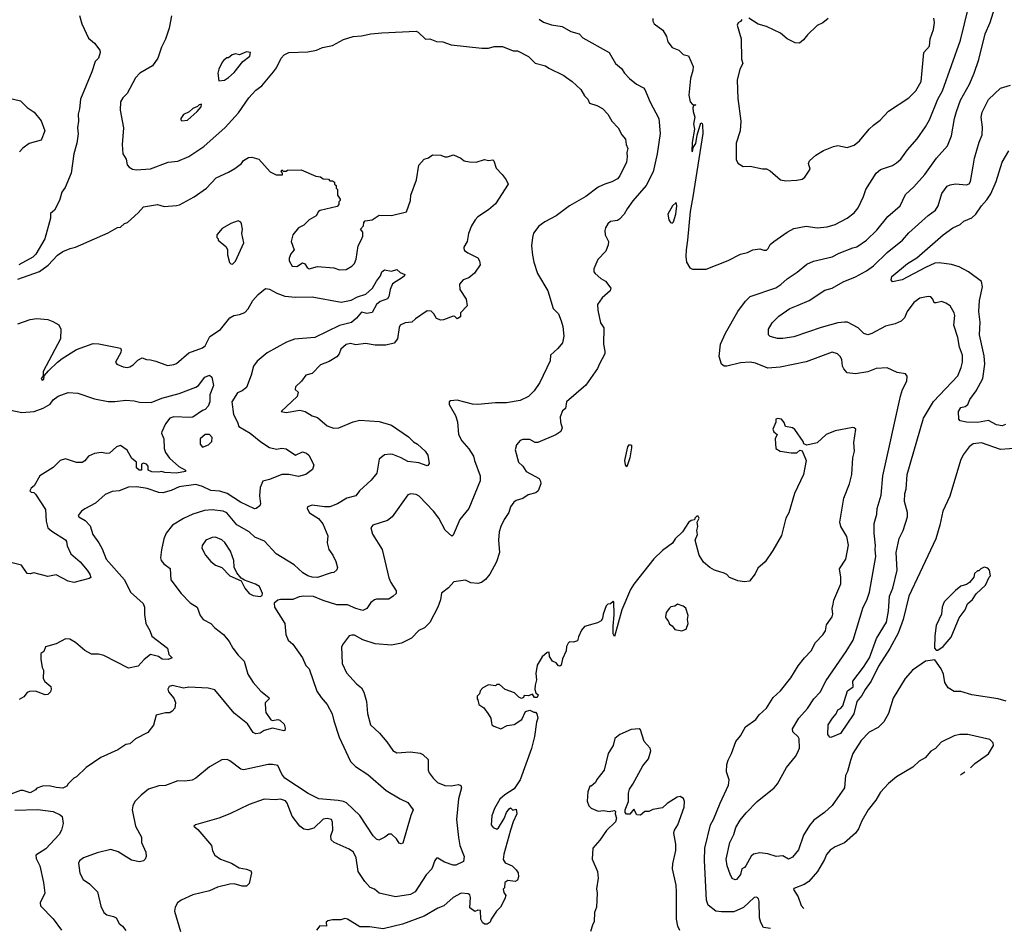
# Model space of a CAD drawing. Extents: x 1678431 to 1860718, y 384618 to 522882.
# Tile 429 of 473: x 1826359 to 1833552, y 455199 to 461836. Entities that reach past the tile are written whole.
import ezdxf

# ---------------------------------------------------------------- set-up
doc = ezdxf.new("R2010")
doc.units = 0

msp = doc.modelspace()

# ---------------------------------------------------------------- linework, layer by layer
at = {"layer": '0CON10XD'}
for points in [[(1831273, 460013), (1831375, 460013.1), (1831535, 460078), (1831625, 460124), (1831675.8, 460134.2), (1831715, 460153.8), (1831765, 460163.3), (1831795, 460152.5), (1831815, 460153.3), (1831827.5, 460165), (1831842.5, 460195), (1831867.5, 460215), (1831966.2, 460285), (1832015, 460310), (1832105, 460328.1), (1832185, 460315.7), (1832256.6, 460323.4), (1832315, 460340.8), (1832405, 460385.7), (1832455, 460424), (1832485, 460462), (1832524.2, 460545), (1832540, 460595), (1832615.8, 460715), (1832648.3, 460741.7), (1832735, 460770.8), (1832765, 460789.2), (1832795, 460816), (1832845, 460886), (1832915, 460965.8), (1832977, 461053), (1833005, 461104), (1833065.3, 461254.7), (1833099.6, 461315), (1833232.5, 461685), (1833288.9, 461925)], [(1833565, 456858.8), (1833506.1, 456876.1), (1833315, 456904), (1833235, 456928.8), (1833185, 456930), (1833142.5, 456955), (1833117.5, 456995), (1833106.7, 457055), (1833090, 457095), (1833045, 457160), (1832975, 457150), (1832912.9, 457107.1), (1832881.2, 457085), (1832828, 457025), (1832738.8, 456881.2), (1832705, 456767.5), (1832671.7, 456708.3), (1832630, 456665), (1832565, 456632.5), (1832505, 456570), (1832445.6, 456475), (1832427.8, 456425), (1832406.9, 456345), (1832392.7, 456315), (1832384.3, 456225), (1832293.9, 456096.1), (1832237.1, 456045), (1832160, 455990), (1832128.6, 455951.4), (1832085, 455878.6), (1832048.4, 455771.6), (1832005, 455718.6), (1831975, 455703.6), (1831935, 455728.5), (1831885, 455722.7), (1831825, 455742.5), (1831765, 455749.5), (1831719.2, 455740.8), (1831702.9, 455727.1), (1831664.2, 455655), (1831655, 455644.2), (1831633.8, 455635), (1831625, 455592), (1831595, 455556.7), (1831585, 455553.8), (1831565, 455563.3), (1831549.2, 455595), (1831527.5, 455655), (1831519.5, 455705), (1831546.9, 455825), (1831576.4, 455885), (1831589.6, 455935), (1831621.9, 455988.1), (1831666.6, 456043.4), (1831747.1, 456125), (1831870, 456225), (1831894.4, 456255), (1831960.6, 456375), (1832026.7, 456455), (1832040.8, 456480.8), (1832055.4, 456515.4), (1832052.4, 456582.4), (1832045, 456598.6), (1832006, 456635), (1832004.5, 456655.5), (1832050, 456735), (1832115, 456805.8), (1832160, 456875), (1832206.4, 456923.6), (1832250.5, 457009.5), (1832397.7, 457222.3), (1832447.8, 457305), (1832521.1, 457545), (1832546.4, 457595), (1832566.2, 457655), (1832612.7, 457915), (1832608.2, 457965), (1832611.2, 457995), (1832601.5, 458085), (1832601.1, 458155), (1832619.4, 458225), (1832623.5, 458266.5), (1832653, 458363), (1832664.4, 458505), (1832792.9, 459085), (1832807.5, 459135), (1832838.8, 459195), (1832843, 459233), (1832828.8, 459248.8), (1832768.3, 459258.3), (1832695, 459293.3), (1832615, 459289.2), (1832555, 459264.4), (1832465, 459248.6), (1832405, 459256.2), (1832378.8, 459285), (1832370, 459305), (1832364, 459355), (1832353.8, 459375), (1832333.3, 459395), (1832295, 459406.7), (1832105, 459335.6), (1831915, 459297.5), (1831825, 459291.1), (1831735, 459328.1), (1831695, 459334.3), (1831625, 459330.6), (1831525, 459304), (1831505, 459304), (1831485, 459320), (1831469.2, 459375), (1831479.4, 459465), (1831514.4, 459545), (1831604.2, 459705), (1831660.7, 459779.3), (1831695.6, 459814.4), (1831882, 459878), (1831919.2, 459900.8), (1831965, 459944.2), (1832039.2, 459990.8), (1832110.2, 460049.8), (1832158.7, 460071.3), (1832295, 460103.3), (1832345, 460129.5), (1832445, 460169.4), (1832475, 460175.6), (1832545.6, 460225), (1832621.7, 460298.3), (1832701.5, 460398.5), (1832790.6, 460475), (1832830.7, 460559.3), (1832891.4, 460615), (1832971.9, 460705), (1833055.7, 460825), (1833136.9, 460915), (1833166.5, 460986.5), (1833187.3, 461115), (1833201.5, 461165), (1833231.2, 461248.8), (1833298.2, 461365), (1833331.5, 461445), (1833366.7, 461545), (1833413, 461733), (1833448.5, 461815), (1833483.5, 461925)], [(1826797, 461867), (1826814, 461805), (1826861.7, 461701.7), (1826905, 461663.8), (1826943.9, 461613.9), (1826948, 461595), (1826936, 461555), (1826910.7, 461529.3), (1826885.5, 461454.5), (1826802.9, 461255), (1826797.5, 461185), (1826787.5, 461145), (1826790, 461095), (1826782, 461045), (1826786.8, 461003.2), (1826777.5, 460935), (1826754, 460855), (1826736.4, 460713.6), (1826690.7, 460609.3), (1826666.7, 460575), (1826650, 460515), (1826613.3, 460445), (1826585, 460420), (1826583.3, 460385), (1826542.5, 460235), (1826477, 460123), (1826455, 460102), (1826354.2, 460045.8)], [(1827468, 461865), (1827451.9, 461775), (1827425.4, 461694.6), (1827394.5, 461635.5), (1827369.2, 461555), (1827330.2, 461499.8), (1827238, 461445), (1827205, 461412), (1827144.1, 461295.9), (1827112, 461265), (1827095.8, 461235), (1827094.2, 461175), (1827117.1, 461045), (1827108, 460925), (1827112.9, 460855), (1827136.7, 460816.7), (1827145.7, 460775.7), (1827158.3, 460758.3), (1827184.3, 460744.3), (1827210.3, 460740.3), (1827314.3, 460745.7), (1827445, 460795.6), (1827515, 460801.9), (1827595, 460836.7), (1827705, 460910), (1827861.5, 461048.5), (1827956.9, 461155), (1828034.3, 461265), (1828085, 461320.8), (1828127.2, 461352.8), (1828213.3, 461455), (1828235.6, 461485), (1828270.6, 461555), (1828291.9, 461578.1), (1828325, 461596.9), (1828465, 461600), (1828527.2, 461612.8), (1828571.7, 461631.7)], [(1830155, 461838.8), (1830185, 461817.5), (1830245, 461798.6), (1830322.5, 461785), (1830385, 461748.8), (1830445, 461732.9), (1830473.4, 461703.4), (1830666.2, 461595), (1830712, 461515), (1830755, 461480), (1830777.5, 461445), (1830814.2, 461405), (1830864, 461365), (1830915, 461338), (1830926, 461325), (1830965, 461233.3), (1831028.6, 461115), (1831036.9, 461005), (1831015.2, 460854.8), (1830986.5, 460725), (1830935.9, 460624.1), (1830837.9, 460512.1), (1830795.6, 460454.4), (1830775.8, 460415), (1830741.2, 460378.8), (1830725, 460370), (1830675, 460361.2), (1830656.7, 460345), (1830637.5, 460315), (1830632.5, 460295), (1830636.2, 460265), (1830660, 460215), (1830658.3, 460191.7), (1830640, 460145), (1830582.5, 460085), (1830554, 460015), (1830554.2, 459994.2), (1830562.3, 459982.3), (1830604.4, 459944.4), (1830638.8, 459925), (1830676.7, 459875), (1830672.5, 459855), (1830615, 459803.3), (1830581.2, 459755), (1830583, 459713), (1830600.9, 459620.9), (1830626, 459585), (1830624, 459465), (1830634.1, 459414.1), (1830632.9, 459395), (1830595, 459322.5), (1830580.7, 459289.3), (1830494.2, 459165.8), (1830354, 459045), (1830346, 458995), (1830325, 458980), (1830307.5, 458935), (1830310, 458895), (1830322.5, 458855), (1830311.7, 458828.3), (1830275, 458802.5), (1830145, 458748.8), (1830125, 458748.8), (1830085, 458770), (1830035, 458770), (1830015, 458761.2), (1829989.5, 458730.5), (1829978, 458695), (1830002, 458605), (1830034.3, 458574.3), (1830060, 458535), (1830154, 458484), (1830164.5, 458465), (1830166, 458445), (1830145.8, 458394.2), (1830130, 458380), (1830072.5, 458365), (1830035, 458338.8), (1829986.1, 458323.9), (1829968.3, 458311.7), (1829945, 458277.5), (1829932.9, 458237.1), (1829897.5, 458185), (1829872.9, 458135)], [(1830984, 461845), (1830983.8, 461825), (1830993.3, 461805), (1831058.3, 461758.3), (1831084.1, 461714.1), (1831093.8, 461675), (1831125, 461633.3), (1831174.1, 461614.1), (1831205, 461582.5), (1831245, 461572.5), (1831278.5, 461495), (1831277.5, 461465), (1831260.5, 461405), (1831248.1, 461285), (1831256.2, 461235), (1831275, 461216.7), (1831297.5, 461215), (1831282.5, 461207.5), (1831277.3, 461192.7), (1831278.5, 461165), (1831290.6, 461125), (1831282, 461075), (1831287.5, 461035), (1831271.2, 460938.8), (1831270, 460875), (1831275, 460870), (1831278.3, 460901.7), (1831298.8, 460931.2), (1831308.8, 460991.2), (1831335, 461082.5), (1831345, 461077.5), (1831348.1, 461068.1), (1831350, 461005), (1831277.5, 460542.5), (1831256.5, 460435), (1831238.5, 460225), (1831226.7, 460155), (1831224.4, 460105), (1831230.8, 460065), (1831254.4, 460024.4), (1831273, 460013)], [(1831635, 461837.5), (1831625, 461822.5), (1831607, 461813), (1831600, 461795), (1831630, 461695), (1831632.7, 461547.3), (1831640.8, 461515), (1831620.8, 461475), (1831600.8, 461395), (1831605, 461260), (1831627.1, 461095), (1831622, 461025), (1831592.5, 460935), (1831594.2, 460815), (1831605, 460786.7), (1831645, 460764.2), (1831695, 460766.9), (1831785, 460746), (1831815, 460746), (1831841.7, 460731.7), (1831915.9, 460665.9), (1831955, 460660)], [(1832265, 461843.3), (1832225, 461813.3), (1832185, 461793.8), (1832114.3, 461725.7), (1832085, 461687.5), (1832055, 461663.3), (1832025, 461666.7), (1831965, 461696.7), (1831917, 461737), (1831815, 461787.1), (1831754.1, 461804.1), (1831685, 461847.5)], [(1831955, 460660), (1832035, 460664), (1832075, 460672), (1832094.1, 460685.9), (1832132.5, 460745), (1832122.5, 460785), (1832127.5, 460805), (1832175, 460846.7), (1832230.5, 460879.5), (1832305, 460908.8), (1832335, 460916), (1832405, 460902), (1832455, 460920), (1832495, 460951.2), (1832565, 461036.2), (1832595, 461066.2), (1832645, 461102), (1832705, 461168), (1832855, 461264.2), (1832905.7, 461315), (1832944.4, 461385), (1832964, 461595), (1833005, 461642.5), (1833009.2, 461695), (1833034.2, 461765), (1833040.8, 461815), (1833037.3, 461847.3)], [(1828571.7, 461631.7), (1828645, 461646.7), (1828725, 461692.2), (1828795, 461713.5), (1828855, 461716.9), (1828925, 461732.2), (1829005, 461740), (1829255, 461751.4), (1829270, 461745), (1829323.6, 461693.6), (1829355, 461696.7), (1829405, 461676.7), (1829450, 461675), (1829511.7, 461651.7), (1829735, 461627.5), (1829785, 461628.9), (1829825, 461640), (1829885, 461640.6), (1829965, 461607.5), (1829995, 461609.2), (1830076.3, 461566.3), (1830125, 461517.5), (1830199.1, 461499.1), (1830225, 461481.2), (1830335, 461429.2), (1830353.4, 461413.4), (1830395, 461384), (1830458, 461325), (1830485, 461280), (1830508.8, 461255), (1830522.5, 461225), (1830575, 461210), (1830617.7, 461187.7), (1830656.7, 461145), (1830684.4, 461094.4), (1830731.2, 461045), (1830758.8, 460995), (1830783.9, 460963.9), (1830788.8, 460925), (1830801.2, 460895), (1830793.8, 460865), (1830798, 460835), (1830790.8, 460795), (1830742.9, 460695), (1830725, 460674.4), (1830685, 460650.5), (1830634.6, 460635.4), (1830585, 460611.9), (1830495, 460544.4), (1830376, 460475), (1830277.8, 460402.2), (1830195, 460360), (1830152.4, 460327.6), (1830113.4, 460276.6), (1830104.2, 460245), (1830097.1, 460185), (1830104.2, 460115.8), (1830114.4, 460065), (1830142.8, 459982.8), (1830217.1, 459855), (1830256.6, 459726.6), (1830295, 459686.7), (1830315.5, 459635.5), (1830327.5, 459595), (1830334, 459525), (1830324, 459475), (1830291.2, 459435), (1830236, 459385), (1830234.2, 459345), (1830160, 459185), (1830117.5, 459125), (1830076, 459084), (1830015, 459054.5), (1829915, 459037.5), (1829835, 459038.2), (1829705, 459024.4), (1829666.8, 459026.8), (1829553.9, 459056.1), (1829507, 459053), (1829496.4, 459043.6), (1829496.7, 459025), (1829543.8, 458945), (1829557.9, 458897.9), (1829565.8, 458805), (1829589.3, 458759.3), (1829640.6, 458700.6), (1829675, 458646.7), (1829681.4, 458615), (1829724.2, 458504.2), (1829722.1, 458467.9), (1829640, 458265), (1829574.4, 458185), (1829525, 458070), (1829515, 458063.8), (1829468.3, 458108.3), (1829421.4, 458195), (1829383.1, 458245), (1829278, 458355), (1829255, 458368.6), (1829217.7, 458372.3), (1829194, 458365), (1829081.4, 458205), (1829045, 458178.6), (1828940, 458145), (1828923.8, 458125), (1828937.6, 458077.6), (1829007.5, 457965), (1829055, 457760), (1829070, 457725), (1829110, 457665), (1829110, 457645), (1829088, 457625), (1829055, 457604.3), (1828965, 457604.5), (1828950.7, 457599.3), (1828925, 457579.4), (1828895, 457534.3), (1828865, 457520.9), (1828815.7, 457534.3), (1828753.1, 457563.1), (1828675, 457561.1), (1828575, 457592.5), (1828505, 457622.1), (1828434.5, 457625.5), (1828400.2, 457619.8), (1828355, 457601.1), (1828265, 457601.4), (1828244.5, 457595.5), (1828218.8, 457575), (1828220, 457545), (1828296, 457425), (1828303.8, 457345), (1828321.2, 457305), (1828355.8, 457275.8), (1828425, 457173.8), (1828449.1, 457119.1), (1828474.2, 457094.2), (1828531.1, 456931.1), (1828561.4, 456885), (1828606, 456835), (1828642.5, 456765), (1828652.9, 456715), (1828692.2, 456595), (1828775, 456418.8), (1828812, 456382), (1828902, 456322), (1829035.5, 456205.5), (1829138.8, 456145), (1829195, 456118), (1829233.8, 456065), (1829215.6, 456024.4), (1829158.8, 455821.2), (1829145, 455816.7), (1829131.7, 455821.7), (1829113, 455853), (1829075, 455887.5), (1829055, 455886.7), (1829026.1, 455863.9), (1828983.6, 455843.6), (1828965, 455851.2), (1828942.5, 455875), (1828845, 456022.5), (1828745.7, 456115.7), (1828725, 456126), (1828685, 456132.4), (1828545, 456144.5), (1828466.2, 456185), (1828295.5, 456295), (1828273.8, 456325), (1828245, 456388), (1828205, 456396.7), (1828175, 456395.6), (1828018.3, 456361.7), (1827995, 456356.9), (1827975, 456361.4), (1827895, 456422), (1827875, 456431.2), (1827835, 456430), (1827745, 456379.4), (1827646, 456295), (1827619.1, 456280.9), (1827565, 456274.4), (1827515, 456276.7), (1827425, 456243.6), (1827375, 456239.4), (1827301.2, 456215), (1827247.6, 456172.4), (1827201.2, 456125), (1827185.6, 456094.4), (1827180, 456065), (1827205.7, 455945), (1827250, 455865), (1827250, 455825), (1827281.2, 455755), (1827283.3, 455725), (1827276.2, 455703.8), (1827265, 455692.5), (1827235, 455684), (1827175, 455697.5), (1827077.6, 455757.6), (1827025, 455773.8), (1826925, 455751.5), (1826825, 455713.1), (1826796.9, 455693.1), (1826788, 455675), (1826798, 455602), (1826824.2, 455555), (1826870, 455525), (1826928, 455465), (1826951.1, 455361.1), (1826974.2, 455315), (1826995, 455298.6), (1827045, 455285.8), (1827063.8, 455275), (1827085, 455234), (1827110, 455215), (1827135, 455183.8)], [(1827815, 461390), (1827855, 461394), (1827885, 461413.3), (1827925, 461451.2), (1827990, 461530), (1828039.5, 461570.5), (1828045.9, 461595.9), (1828015, 461600), (1827965, 461580), (1827935, 461586.7), (1827911.7, 461578.3), (1827885, 461557.5), (1827873, 461557), (1827850.7, 461539.3), (1827837.5, 461525), (1827813.3, 461475), (1827807.5, 461445), (1827815, 461390)], [(1833655, 458705.8), (1833525, 458695.5), (1833385, 458745.5), (1833325, 458736.9), (1833294.6, 458715.4), (1833251.9, 458658.1), (1833231.1, 458615), (1833154.4, 458355), (1833102.2, 458245), (1833081.9, 458145), (1833051.4, 458045), (1832935.5, 457795), (1832854.5, 457625), (1832812.2, 457455), (1832775.6, 457355), (1832715, 457242.5), (1832633.5, 457115), (1832580, 457005), (1832535.9, 456944.1), (1832511.4, 456898.6), (1832474.3, 456855), (1832453.1, 456765), (1832355, 456622.2), (1832285, 456593.8), (1832276.4, 456596.4), (1832263.8, 456615), (1832265.8, 456685), (1832295.8, 456735), (1832324.4, 456765), (1832334.6, 456795.4), (1832355, 456805.7), (1832372.5, 456825), (1832407.2, 456932.8), (1832446.6, 456963.4), (1832444.4, 457005), (1832524, 457106), (1832565.8, 457174.2), (1832617.5, 457315), (1832692.2, 457435), (1832706.7, 457515), (1832713.2, 457625), (1832737.4, 457682.6), (1832768.7, 457815), (1832760.7, 457945), (1832784.7, 458045.3), (1832812.5, 458105), (1832845.6, 458205), (1832844.2, 458235.8), (1832823.6, 458316.4), (1832824.5, 458375), (1832833.9, 458406.1), (1832842, 458515), (1832962.3, 458925), (1833035, 459047.1), (1833211.1, 459235), (1833236.7, 459295), (1833246.5, 459335), (1833246.5, 459385), (1833224.5, 459445), (1833211.5, 459515), (1833181.9, 459605), (1833191.4, 459675), (1833185.8, 459695), (1833156, 459745), (1833125.5, 459765.5), (1833095, 459776.9), (1833055, 459767.8), (1833038.3, 459768.3), (1833030.5, 459795), (1833015, 459810.6), (1832995, 459813.1), (1832935, 459802.9), (1832890.7, 459769.3), (1832841.9, 459705), (1832821.7, 459658.3), (1832798.8, 459635), (1832754.6, 459615.4), (1832685, 459597.8), (1832585, 459543.1), (1832555, 459533.1), (1832525, 459542.9), (1832485, 459584.4), (1832406, 459626), (1832385, 459627.1), (1832335, 459621.8), (1832215, 459588.2), (1832015, 459518.5), (1831935, 459506.7), (1831895, 459507.8), (1831841.1, 459521.1), (1831830, 459535), (1831830, 459575), (1831855, 459621.2), (1831905, 459670.6), (1831985, 459726.7), (1832045, 459750), (1832126.2, 459785), (1832240.2, 459859.8), (1832295, 459875.6), (1832375, 459920), (1832465, 459956.7), (1832545, 460002.5), (1832595, 460038.9), (1832695, 460134.5), (1832806.9, 460225), (1832855, 460278.1), (1832994.7, 460405.3), (1833048.1, 460445), (1833069.4, 460475), (1833094.6, 460565.4), (1833135, 460619.2), (1833155, 460630), (1833195, 460637.5), (1833275, 460630.6), (1833295, 460638), (1833305.6, 460655), (1833324.6, 460765.4), (1833333.3, 460825), (1833367.6, 460942.4), (1833389.5, 460995), (1833391.7, 461051.7), (1833383.5, 461125), (1833389.4, 461160.6), (1833435, 461254), (1833525, 461336), (1833597, 461357)], [(1826095, 461306.2), (1826364.2, 461244.2), (1826413.6, 461193.6), (1826465, 461159.2), (1826517.4, 461097.4), (1826542.9, 461025), (1826516.2, 460955), (1826428.8, 460931.2), (1826382.1, 460897.9), (1826358.9, 460871.1)], [(1827545, 461097.5), (1827585, 461101.2), (1827656.7, 461165), (1827685, 461200), (1827688.3, 461218.3), (1827670, 461215), (1827658.3, 461201.7), (1827625, 461187.5), (1827598.3, 461161.7), (1827555, 461142.5), (1827537.5, 461115), (1827537.5, 461105), (1827545, 461097.5)], [(1833560.9, 458879.1), (1833535, 458869.5), (1833495, 458877.3), (1833435, 458908.7), (1833355, 458893.4), (1833275, 458895.4), (1833228.8, 458905), (1833218.5, 458918.5), (1833217.5, 458975), (1833235, 459003.8), (1833265, 459010), (1833285, 459024.2), (1833299.2, 459060.8), (1833345, 459124.3), (1833395, 459214), (1833410.2, 459319.8), (1833405, 459380), (1833370.9, 459535), (1833375.4, 459625.4), (1833364.7, 459705), (1833369.6, 459785), (1833392.2, 459885), (1833385, 459924.2), (1833289.2, 459995), (1833221.7, 460031.7), (1833165, 460048.7), (1833075, 460060.8), (1833045, 460056.9), (1832975, 460026.9), (1832805, 459934.6), (1832735, 459922), (1832724, 459935), (1832729.6, 459960.4), (1832845.3, 460054.7), (1832912.8, 460097.2), (1833105.4, 460264.6), (1833175, 460314.5), (1833230.2, 460339.8), (1833255.9, 460364.1), (1833315, 460387.5), (1833344.2, 460415.8), (1833384, 460475), (1833425, 460519.2), (1833453.4, 460565), (1833492.7, 460655), (1833536.5, 460795), (1833585, 460878)], [(1828853.3, 460225), (1828866, 460255), (1828866.7, 460285), (1828850, 460305), (1828870.7, 460329.3), (1828873.3, 460355), (1828883.9, 460366.1), (1828935, 460373.3), (1828985, 460409.2), (1829075, 460406), (1829185, 460431.2), (1829213.1, 460515), (1829215.6, 460555), (1829258.2, 460665), (1829276.1, 460773.9), (1829315, 460817.5), (1829345, 460826.7), (1829375, 460848), (1829435.9, 460845.9), (1829465, 460833.3), (1829485, 460833.3), (1829529.3, 460849.3), (1829582.5, 460825), (1829605.8, 460805.8), (1829645, 460796.9), (1829695, 460794), (1829755, 460813.8), (1829785, 460807.5), (1829815, 460812.5), (1829822.5, 460805), (1829840.3, 460750.3), (1829883.8, 460705), (1829913.8, 460665), (1829927.5, 460635), (1829835, 460492), (1829785, 460445.8), (1829707.1, 460395), (1829685.6, 460375), (1829659.1, 460330.9), (1829638.6, 460275), (1829627.1, 460215), (1829602.5, 460175), (1829602.5, 460165), (1829609.4, 460149.4), (1829632, 460132), (1829705.7, 460095.7), (1829718.8, 460075), (1829724, 460045), (1829682, 459985), (1829639.7, 459950.3), (1829598.8, 459935), (1829572, 459905), (1829574.2, 459865), (1829620, 459795), (1829627.5, 459745), (1829580, 459695), (1829580, 459665), (1829555, 459650), (1829538.3, 459668.3), (1829525, 459670), (1829455, 459644), (1829435, 459642), (1829403, 459653), (1829385, 459688), (1829365, 459707.5), (1829335, 459709.2), (1829249.5, 459650.5), (1829224.2, 459625.8), (1829175, 459621.4), (1829138.8, 459605), (1829131.3, 459588.7), (1829119.2, 459505), (1829095, 459474.2), (1829035, 459458.6), (1828955, 459459.5), (1828885, 459471.1), (1828815, 459460.6), (1828775, 459470), (1828745, 459462.5), (1828705, 459428.8), (1828694, 459395), (1828676.8, 459373.2), (1828619.8, 459340.2), (1828557.5, 459315), (1828495, 459252.5), (1828450.7, 459239.3), (1828417.5, 459195), (1828373.3, 459155), (1828372.5, 459135), (1828393.3, 459115), (1828386.1, 459083.9), (1828270, 458975), (1828305, 458967.5), (1828405, 458983.3), (1828444, 458974), (1828495, 458942.5), (1828535, 458930), (1828605, 458870), (1828651.4, 458851.4), (1828691.2, 458855), (1828795, 458897.8), (1828845, 458910), (1828985, 458900), (1829075, 458873.5), (1829199.1, 458789.1), (1829235, 458752), (1829265, 458736.2), (1829322, 458685), (1829340, 458655), (1829350, 458595), (1829340.7, 458579.3), (1829335, 458576.7), (1829275, 458598.5), (1829195, 458608.5), (1829146.7, 458636.7), (1829085, 458660.8), (1829065, 458663.6), (1829025, 458656.4), (1828984.3, 458625), (1828967.2, 458522.8), (1828926.6, 458473.4), (1828842, 458395), (1828815, 458358), (1828749.8, 458340.2), (1828680.7, 458299.3), (1828625, 458278.5), (1828585, 458277.5), (1828495, 458290), (1828462, 458278), (1828460, 458265), (1828476.2, 458235), (1828543, 458193), (1828574.2, 458154.2), (1828610, 458065), (1828605.6, 458015), (1828617.5, 457965), (1828645.8, 457925), (1828667.6, 457877.6), (1828681.2, 457835), (1828675, 457817.5), (1828655, 457797.5), (1828635, 457796.2), (1828535, 457762.7), (1828495, 457764.6), (1828465, 457773.8), (1828427.1, 457795), (1828363.2, 457853.2), (1828233.6, 457933.6), (1828146.9, 458026.9), (1828077.2, 458057.2), (1828035, 458094.4), (1827946.7, 458146.7), (1827871.4, 458235), (1827845, 458246.8), (1827765, 458256.2), (1827708.6, 458251.4), (1827624.1, 458224.1), (1827556.3, 458193.7), (1827476.8, 458143.2), (1827430, 458085), (1827411.9, 458045), (1827394.3, 457964.3), (1827388.6, 457905), (1827392.5, 457885), (1827412.2, 457862.2), (1827457.6, 457827.6), (1827462.9, 457745), (1827540, 457645), (1827605, 457576), (1827656.7, 457545), (1827677.5, 457485), (1827700, 457455), (1827755.8, 457425.8), (1827785, 457393.8), (1827848.8, 457345), (1827888.8, 457295), (1827916.2, 457245), (1827954.4, 457194.4), (1828000.3, 457150.3), (1828025.7, 457055.7), (1828064, 456995), (1828120.3, 456930.3), (1828180, 456885), (1828182.5, 456875), (1828153, 456847), (1828154.3, 456794.3), (1828157.5, 456775), (1828195, 456722), (1828205, 456717.5), (1828245, 456723.3), (1828260, 456720), (1828291.3, 456691.3), (1828299.4, 456660.6), (1828296.1, 456643.9), (1828289.5, 456640.5), (1828205, 456662.2), (1828145.5, 456644.5), (1828115, 456625.6), (1828085, 456618.6), (1828065, 456628.6), (1828022.9, 456692.9), (1827925, 456770.9), (1827785, 456940.6), (1827735, 456952.7), (1827595, 456960.8), (1827555, 456953.3), (1827475, 456973.8), (1827452.5, 456965), (1827441.2, 456945), (1827446.4, 456926.4), (1827485, 456880), (1827498.3, 456848.3), (1827491.7, 456808.3), (1827473.3, 456785), (1827455, 456774), (1827425, 456773.8), (1827357.5, 456755), (1827337, 456683), (1827295, 456630), (1827205, 456582.5), (1827165, 456547.5), (1827135, 456542.5), (1827077, 456503), (1826953, 456447), (1826845, 456373.3), (1826775, 456306.2), (1826754.1, 456295.9), (1826713.3, 456255), (1826703.3, 456236.7), (1826675, 456223.8), (1826625, 456226.7), (1826575, 456238.8), (1826525, 456236.7), (1826485, 456222.5), (1826475, 456210), (1826435, 456190), (1826385, 456206.7), (1826365, 456206.7), (1826295, 456180)], [(1826345, 459940), (1826505, 459997.5), (1826568.3, 460041.7), (1826635, 460116.7), (1826675, 460143.8), (1826727.5, 460165), (1826766.8, 460173.2), (1827005, 460280), (1827075, 460317.5), (1827095, 460320), (1827123.9, 460346.1), (1827147.5, 460355), (1827225.9, 460424.1), (1827265, 460468.8), (1827365.9, 460485.9), (1827415, 460472.5), (1827505, 460479.2), (1827525.6, 460484.4), (1827635, 460540.8), (1827724.2, 460605.8), (1827795, 460680), (1827885, 460721.2), (1827930.7, 460749.3), (1827980, 460785), (1827993.6, 460806.4), (1828031.7, 460828.3), (1828055, 460832.5), (1828107, 460817), (1828190, 460725), (1828233, 460703), (1828278.3, 460701.7), (1828280, 460715), (1828270, 460725), (1828275, 460740), (1828285, 460730), (1828305, 460730), (1828315, 460737.5), (1828415, 460740), (1828523, 460693), (1828557, 460687), (1828575, 460672.5), (1828615, 460670), (1828625, 460660), (1828645, 460660), (1828658.3, 460648.3), (1828660, 460635), (1828670, 460625), (1828670, 460605), (1828680, 460595), (1828680, 460555), (1828700, 460525), (1828700, 460515), (1828690, 460505), (1828690, 460485), (1828679.3, 460470.7), (1828555, 460443.3), (1828542.5, 460435), (1828525, 460403.3), (1828475, 460373.3), (1828434.1, 460335.9), (1828395, 460315.8), (1828355.8, 460265), (1828342.5, 460215), (1828363.3, 460155), (1828341.2, 460125), (1828328.8, 460095), (1828328.8, 460075), (1828350, 460035), (1828385, 460033.3), (1828425, 460059.7), (1828442.3, 460052.3), (1828459.4, 460025), (1828475, 460015.7), (1828535, 460033.5), (1828653.2, 460023.2), (1828695, 460007.8), (1828745, 460010.5), (1828785.7, 460035), (1828804.3, 460055), (1828816.1, 460086.1), (1828832, 460185), (1828853.3, 460225)], [(1831125, 460348.8), (1831135, 460360), (1831151.5, 460415), (1831160.5, 460475), (1831155, 460500), (1831128.6, 460475), (1831093.3, 460415), (1831100, 460375), (1831114.1, 460354.1), (1831125, 460348.8)], [(1827915, 460050), (1827935, 460072.5), (1827995.8, 460205), (1827983.3, 460275), (1827986.7, 460305), (1827980, 460345), (1827975, 460356.7), (1827955, 460366.7), (1827902.3, 460347.7), (1827839.5, 460310.5), (1827800, 460265), (1827800, 460245), (1827810, 460235), (1827810, 460225), (1827865, 460180), (1827876.4, 460156.4), (1827878.3, 460118.3), (1827893, 460063), (1827901.7, 460051.7), (1827915, 460050)], [(1826345, 459614.2), (1826435, 459647.1), (1826484.3, 459654.3), (1826564.1, 459645.9), (1826602.4, 459632.4), (1826645, 459606), (1826660, 459575), (1826658.1, 459505), (1826531.2, 459265), (1826530, 459235), (1826516.7, 459215), (1826522.7, 459202.7), (1826535, 459207.5), (1826537.5, 459235), (1826569.4, 459270.6), (1826634.6, 459335.4), (1826669.3, 459360.7), (1826775, 459426.7), (1826895, 459470), (1826938.3, 459468.3), (1827095, 459436.7), (1827101.2, 459425), (1827097.5, 459405), (1827060, 459335), (1827069.5, 459319.5), (1827115, 459300), (1827145, 459294.4), (1827165, 459300), (1827189.2, 459315), (1827222.1, 459347.9), (1827255, 459366), (1827285, 459353.8), (1827315, 459352.5), (1827355, 459340.8), (1827440.3, 459310.3), (1827485, 459316.9), (1827505.5, 459324.5), (1827595, 459402.9), (1827695, 459440), (1827715, 459453.8), (1827747.3, 459522.7), (1827826.6, 459573.4), (1827895, 459659.2), (1827924.5, 459675.5), (1827965, 459681.4), (1828005, 459697.5), (1828029.4, 459725), (1828062.9, 459785), (1828100.4, 459829.6), (1828155, 459872), (1828185, 459868), (1828237.6, 459837.6), (1828295, 459815.7), (1828375, 459808.9), (1828495, 459810.6), (1828706.6, 459773.4), (1828781.7, 459788.3), (1828827.5, 459812.5), (1828888.3, 459831.7), (1828936, 459874), (1828964.7, 459925.3), (1828994.2, 459965), (1829005, 459993.3), (1829025, 460008), (1829075, 460000), (1829115, 460010), (1829139.5, 459989.5), (1829172.5, 459975), (1829170, 459965), (1829155, 459952), (1829083.5, 459906.5), (1829064.5, 459865.5), (1829055.3, 459814.7), (1829045, 459796), (1828993, 459777), (1828965, 459756), (1828935, 459698), (1828895, 459689.2), (1828855, 459698.6), (1828820, 459655), (1828783.1, 459625), (1828695, 459602.8), (1828516, 459514), (1828367, 459503), (1828308.5, 459481.5), (1828167.3, 459402.7), (1828095, 459342.7), (1828066.2, 459305), (1828049.6, 459240.4), (1828015, 459148.8), (1827985.5, 459124.5), (1827950.8, 459109.2), (1827910, 459045), (1827921.7, 458951.7), (1827951.2, 458895), (1827960, 458865), (1828042, 458815), (1828121.5, 458751.5), (1828185, 458711.1), (1828235, 458697.8), (1828275, 458705.6), (1828305, 458700.6), (1828375, 458656), (1828425, 458678.8), (1828455, 458670), (1828471.2, 458655), (1828508.8, 458585), (1828498.6, 458551.4), (1828450, 458515), (1828395, 458500), (1828325.4, 458514.6), (1828275, 458513.6), (1828185, 458477.5), (1828135, 458466.2), (1828115, 458420), (1828112.1, 458357.9), (1828119.2, 458300.8), (1828113.3, 458285), (1828087.5, 458265), (1828075, 458264.2), (1827971.5, 458311.5), (1827875, 458376.2), (1827822.1, 458392.1), (1827755, 458397.5), (1827695.9, 458425.9), (1827645, 458441.1), (1827525, 458422.7), (1827465, 458396.5), (1827405, 458380.3), (1827375, 458383.6), (1827290.9, 458410.9), (1827215, 458423.2), (1827155, 458420.5), (1827085, 458394.2), (1827035, 458390), (1826985, 458367.5), (1826912.5, 458305), (1826835, 458263.8), (1826810, 458245), (1826787.5, 458215), (1826792.5, 458205), (1826837.9, 458177.9), (1826875, 458138.8), (1826894.3, 458075), (1826938.1, 458015), (1826961.5, 457971.5), (1826991.5, 457895), (1827125.6, 457745), (1827169.2, 457655), (1827262.1, 457572.1), (1827271.9, 457545), (1827271.7, 457491.7), (1827280.8, 457425), (1827310.8, 457375), (1827325, 457332.5), (1827440, 457245), (1827450, 457200), (1827473.3, 457175), (1827445, 457161.8), (1827400, 457165), (1827374.2, 457184.2), (1827315, 457200), (1827267.9, 457162.1), (1827225, 457112.9), (1827155, 457100), (1826975, 457192.2), (1826935, 457200.6), (1826885, 457200.8), (1826835, 457229.4), (1826766.7, 457286.7), (1826725, 457310.6), (1826695, 457312.5), (1826625, 457277.5), (1826547.5, 457255), (1826535, 457220), (1826513, 457207), (1826513.3, 457165), (1826523.3, 457105), (1826532.5, 457085), (1826532, 457025), (1826543, 457003), (1826586, 456965), (1826590, 456945), (1826583.6, 456926.4), (1826564, 456906), (1826545.7, 456904.3), (1826475, 456930.6), (1826430.9, 456929.1), (1826415, 456922), (1826390.3, 456889.7), (1826355, 456870)], [(1826295, 458984), (1826375, 458967.8), (1826465, 458974.6), (1826530.5, 458999.5), (1826583, 459027), (1826605, 459058.1), (1826640.8, 459085), (1826713.1, 459113.1), (1826785, 459108.1), (1826905.5, 459065.5), (1827005, 459047.1), (1827055, 459046.9), (1827135, 459057.5), (1827195, 459053.1), (1827235, 459041.9), (1827319.7, 459040.3), (1827397.9, 459072.1), (1827525, 459106.5), (1827645, 459151.9), (1827665, 459164.3), (1827712.7, 459225), (1827745, 459239.7), (1827763.1, 459225), (1827776.2, 459165), (1827748.5, 459095), (1827748.2, 459045), (1827735, 459012), (1827715, 458988.8), (1827695, 458981.2), (1827625, 458933.1), (1827605, 458929.3), (1827485, 458935.4), (1827457.1, 458925), (1827424.5, 458885), (1827397.1, 458825), (1827395.8, 458815), (1827411.8, 458775), (1827415.6, 458705), (1827425, 458674.2), (1827454, 458634), (1827522.9, 458572.9), (1827570, 458545), (1827570, 458535), (1827505, 458522.9), (1827419.4, 458529.4), (1827395, 458536.7), (1827375, 458531.2), (1827325, 458532.2), (1827296.7, 458545), (1827298.8, 458575), (1827285, 458590), (1827265, 458597.5), (1827250, 458590), (1827250, 458545), (1827232.5, 458545), (1827212.7, 458562.7), (1827213.3, 458605), (1827179.7, 458629.7), (1827145, 458691.2), (1827095, 458726.7), (1827067.5, 458715), (1827015, 458670), (1826995, 458666.9), (1826955, 458674.5), (1826905, 458667.5), (1826862.1, 458647.9), (1826835, 458614.2), (1826815, 458600.8), (1826775, 458601.9), (1826695, 458627.8), (1826654.5, 458615.5), (1826605, 458565.8), (1826507, 458503), (1826465, 458430), (1826444, 458415), (1826434.2, 458395), (1826442.5, 458385), (1826461.7, 458381.7), (1826475, 458370), (1826548, 458258), (1826553, 458173), (1826565.8, 458125), (1826595, 458100), (1826695, 458037.8), (1826702.5, 458025), (1826706, 457994), (1826733.1, 457935), (1826801.1, 457875), (1826851.9, 457815), (1826872.5, 457785), (1826878.3, 457761.7), (1826866.7, 457753.3), (1826754.1, 457725.9), (1826712.5, 457735), (1826625, 457780), (1826565, 457768.5), (1826463.6, 457796.4), (1826435, 457789.4), (1826415, 457792), (1826372.1, 457852.1), (1826284.2, 457874.2)], [(1831845, 455197.5), (1831793.3, 455205), (1831772.3, 455242.3), (1831763.8, 455275), (1831760.8, 455395), (1831755.8, 455415.8), (1831745, 455427.5), (1831725, 455423.8), (1831647.5, 455352.5), (1831575, 455319.2), (1831485, 455318.9), (1831445.4, 455325.4), (1831388.9, 455368.9), (1831375.6, 455405), (1831361.5, 455695), (1831364.5, 455784.5), (1831405.5, 455955), (1831427.5, 455995), (1831475, 456113.8), (1831538, 456245), (1831540.8, 456285), (1831523, 456343), (1831525.8, 456395), (1831533.4, 456426.6), (1831558.1, 456475), (1831590, 456565), (1831624.4, 456605), (1831660.2, 456669.8), (1831735.7, 456724.3), (1831760.3, 456759.7), (1831813.4, 456806.6), (1831864.2, 456885), (1831917.5, 456935), (1831991.3, 457028.7), (1832045, 457116), (1832091.4, 457175), (1832141.4, 457225), (1832172.1, 457287.9), (1832226.3, 457343.7), (1832245, 457373.3), (1832253.6, 457416.4), (1832295, 457473.3), (1832299.1, 457495), (1832294.5, 457535), (1832302, 457568), (1832306.9, 457595), (1832358.1, 457715), (1832358.5, 457765), (1832348.1, 457825), (1832394.4, 457895), (1832412.8, 457997.3), (1832402.1, 458062.1), (1832357.1, 458135), (1832350.6, 458165), (1832378.3, 458341.7), (1832421.4, 458445), (1832438.1, 458515), (1832444.4, 458635), (1832457.3, 458685), (1832453.2, 458746.8), (1832466.7, 458845), (1832455.9, 458855.9), (1832445, 458856.2), (1832315, 458832), (1832250, 458805), (1832185, 458746.2), (1832108.3, 458728.3), (1832087, 458737), (1832082.5, 458755), (1832021.7, 458841.7), (1832003.9, 458853.9), (1831952.5, 458865), (1831943.6, 458893.6), (1831925, 458917.5), (1831895, 458922.5), (1831883, 458917), (1831883.3, 458895), (1831861.2, 458845), (1831868.8, 458825), (1831892.5, 458805), (1831876.7, 458775), (1831883.8, 458705), (1831915, 458683.3), (1831995, 458671.2), (1832035, 458673.3), (1832058.3, 458691.7), (1832075, 458687.5), (1832103.8, 458615), (1832083.8, 458515), (1832020, 458375), (1831977.5, 458235), (1831956.2, 458195), (1831925, 458067.5), (1831861.7, 457958.3), (1831805, 457876.7), (1831751.2, 457828.8), (1831731.2, 457788.8), (1831690, 457735), (1831655, 457730), (1831605, 457736.7), (1831564.2, 457754.2), (1831545, 457761.2), (1831525, 457783.8), (1831505, 457793.8), (1831435, 457814.3), (1831401.2, 457835), (1831355, 457874), (1831322, 457925), (1831294, 458035), (1831311.2, 458075), (1831306.7, 458105), (1831313.8, 458135), (1831307.5, 458165), (1831322.5, 458195), (1831315, 458210), (1831305, 458210), (1831290, 458195), (1831288.3, 458181.7), (1831265, 458177.5), (1831245, 458162.5), (1831200, 458095), (1831146.7, 458045), (1831127, 458013), (1831055, 457958.8), (1830992.4, 457897.6), (1830845, 457712.5), (1830820.9, 457675), (1830757.6, 457525), (1830705, 457330), (1830695, 457350), (1830693.4, 457406.6), (1830702.2, 457487.8), (1830700, 457585), (1830695, 457587.5), (1830675, 457570), (1830655, 457566), (1830644.4, 457555), (1830620.8, 457495), (1830617.3, 457462.7), (1830605.7, 457444.3), (1830580, 457430), (1830485.3, 457404.7), (1830463.6, 457376.4), (1830441.7, 457328.3), (1830435, 457298), (1830405, 457288.6), (1830375, 457290.8), (1830365, 457282), (1830353.3, 457256.7), (1830351.5, 457225), (1830323.6, 457166.4), (1830315, 457122.5), (1830306.1, 457113.9), (1830295, 457117.5), (1830278.3, 457138.3), (1830250.8, 457150.8), (1830228.8, 457185), (1830226.1, 457216.1), (1830212.5, 457215), (1830175, 457183.3), (1830138.3, 457121.7), (1830129.3, 457060.7), (1830133.3, 457015), (1830123.8, 456976.2), (1830123.3, 456943.3), (1830130, 456920), (1830146.7, 456905), (1830140, 456885), (1830120, 456885), (1830105, 456910), (1830075, 456897.5), (1830045, 456900), (1830040, 456885), (1830025, 456877.5), (1830005, 456887.5), (1829975, 456920), (1829905, 456942.5), (1829865, 456980), (1829845, 456980), (1829835, 456970), (1829785, 456977.5), (1829743.6, 456956.4), (1829722.5, 456935), (1829717, 456913), (1829700, 456895), (1829700, 456875), (1829707, 456867), (1829712.5, 456835), (1829749.3, 456809.3), (1829782.5, 456765), (1829800, 456735), (1829805, 456700), (1829807.5, 456685), (1829822.5, 456675), (1829875, 456657.5), (1829920, 456680), (1829971.7, 456688.3), (1830026.7, 456725), (1830055, 456782.5), (1830085, 456792.5), (1830115, 456777.5), (1830127.5, 456777.5), (1830137, 456767), (1830143.3, 456735), (1830133.9, 456706.1), (1830119.7, 456600.3), (1830097.2, 456512.8), (1830014.2, 456285), (1829971.7, 456218.3), (1829903.8, 456175), (1829867, 456143), (1829828, 456075), (1829808.8, 456021.2), (1829802.9, 455955), (1829819.2, 455935), (1829845.4, 455924.6), (1829857.8, 455932.2), (1829898.6, 456001.4), (1829914.3, 456045), (1829935, 456072.5), (1829945, 456080), (1829962.5, 456062.5), (1829985, 456070), (1829992, 456035), (1829963, 455977), (1829943.8, 455916.2), (1829895, 455740), (1829891.8, 455701.8), (1829905, 455678.8), (1829956.6, 455656.6), (1829986.2, 455626.2), (1830000.6, 455605), (1830003.5, 455575), (1829995, 455552), (1829978.5, 455541.5), (1829925, 455547.7), (1829903.8, 455535), (1829900, 455495), (1829890, 455485), (1829895, 455460), (1829909.3, 455439.3), (1829903.3, 455415), (1829871.2, 455355), (1829841.2, 455325), (1829802.5, 455265), (1829796.4, 455243.6), (1829775, 455230), (1829755, 455230), (1829740.7, 455240.7), (1829726.7, 455265), (1829725, 455330), (1829705, 455332.5), (1829685, 455322.5), (1829648.3, 455348.3), (1829653.3, 455425), (1829648.1, 455445), (1829635, 455451.5), (1829585, 455456.7), (1829525, 455423.8), (1829457.1, 455362.9), (1829415, 455346), (1829315, 455287.5), (1829155, 455230), (1829015, 455195.6), (1828915, 455209.2), (1828845, 455210), (1828755, 455266.2), (1828735, 455271.2), (1828705, 455262.5), (1828645, 455262.5), (1828610, 455255), (1828597.5, 455245), (1828600, 455215), (1828552, 455218), (1828527.5, 455185)], [(1827695, 458714.4), (1827739.7, 458730.3), (1827762.2, 458755), (1827764.5, 458784.5), (1827745, 458805.7), (1827715, 458806.5), (1827678.9, 458775), (1827677.5, 458735), (1827695, 458714.4)], [(1830795, 458570), (1830783.8, 458585), (1830780, 458615), (1830800.8, 458715), (1830815, 458733.8), (1830827.4, 458727.4), (1830828.3, 458708.3), (1830816.7, 458635), (1830795, 458570)], [(1829872.9, 458135), (1829860.8, 458095), (1829857.5, 458035), (1829864.2, 457945), (1829842, 457875), (1829793.3, 457785), (1829763, 457747), (1829732.5, 457725), (1829705, 457718.8), (1829655, 457723.8), (1829615, 457742.5), (1829531.2, 457728.8), (1829492.5, 457685), (1829441.7, 457648.3), (1829432.7, 457597.3), (1829414.2, 457545), (1829355, 457432), (1829316.2, 457395), (1829274.2, 457375), (1829222.3, 457317.7), (1829148, 457282), (1829075, 457266.2), (1828955, 457278.1), (1828865, 457306), (1828805, 457340), (1828785, 457341.4), (1828765.6, 457334.4), (1828721.7, 457278.3), (1828710.6, 457255), (1828716, 457134), (1828746, 457066), (1828820, 456985), (1828855, 456955.6), (1828874.4, 456925), (1828891.9, 456855), (1828899.1, 456769.1), (1828922, 456685), (1828988, 456625), (1829041.7, 456561.7), (1829085, 456498), (1829115, 456481.4), (1829215, 456487.5), (1829285, 456478), (1829305, 456468), (1829342.3, 456432.3), (1829344.2, 456355), (1829350.8, 456335), (1829379.2, 456295), (1829412, 456265), (1829465, 456243.1), (1829511.2, 456241.2), (1829565, 456250), (1829582.3, 456242.3), (1829585.8, 456225), (1829565.5, 456144.5), (1829550, 455995), (1829563.8, 455863.8), (1829575.6, 455805), (1829607.1, 455725), (1829601.7, 455688.3), (1829545, 455661.4), (1829525, 455660), (1829462.3, 455682.3), (1829415, 455711.2), (1829405, 455711.2), (1829391.4, 455695), (1829371.1, 455635), (1829329.4, 455590.6), (1829248.6, 455465), (1829215, 455445.6), (1829105, 455429.5), (1828985.8, 455455.8), (1828950, 455485), (1828918.3, 455498.3), (1828881.2, 455541.2), (1828831.5, 455615), (1828816.2, 455715), (1828797.3, 455755), (1828765, 455776.9), (1828656, 455825), (1828635, 455846.2), (1828631.4, 455875), (1828647.1, 455915), (1828645.5, 455975.5), (1828638, 455995), (1828605, 456000.9), (1828575, 455995.5), (1828508.8, 455931.2), (1828465, 455919.4), (1828435, 455924.3), (1828405.4, 455945.4), (1828349.2, 456019.2), (1828312.5, 456112.5), (1828300, 456130), (1828265, 456142.5), (1828225, 456137.5), (1828145, 456142.2), (1828035.5, 456104.5), (1827895.3, 456034.7), (1827815, 456003.3), (1827642.5, 455955), (1827632.5, 455945), (1827661.2, 455921.2), (1827760.8, 455805), (1827767.1, 455765), (1827785, 455734.2), (1827826.2, 455705), (1827906, 455676), (1827962.2, 455642.2), (1828015, 455630.6), (1828048.8, 455618.8), (1828053.8, 455605), (1828035, 455527.5), (1828015, 455506.7), (1827985, 455506.7), (1827925, 455523.3), (1827895, 455521.5), (1827805, 455498.8), (1827745, 455472.2), (1827625, 455442.7), (1827540, 455405), (1827513.3, 455385), (1827495.8, 455354.2), (1827491.4, 455325), (1827533.1, 455175)], [(1828115, 457624), (1828129.5, 457630.5), (1828133.8, 457645), (1828110, 457695), (1828083, 457713), (1828001.2, 457741.2), (1827976.7, 457756.7), (1827946.4, 457796.4), (1827926, 457836), (1827922.5, 457885), (1827900, 457955), (1827857.6, 458017.6), (1827835, 458035.7), (1827790, 458055), (1827765, 458054.3), (1827718.8, 458035), (1827692.5, 457995), (1827690.8, 457975), (1827717.5, 457925), (1827755, 457878.8), (1827790.7, 457850.7), (1827835, 457834.2), (1827895, 457774), (1827976.7, 457736.7), (1828005, 457682.5), (1828035, 457644.2), (1828065, 457630.8), (1828115, 457624)], [(1833065, 457230), (1833105, 457257.5), (1833162.5, 457325), (1833222.3, 457467.7), (1833266.7, 457525), (1833281.7, 457568.3), (1833319.5, 457600.5), (1833345, 457642.5), (1833413.6, 457706.4), (1833440, 457765), (1833450, 457775), (1833442.5, 457815), (1833430.7, 457830.7), (1833405, 457836.7), (1833380, 457825), (1833365, 457810), (1833355, 457810), (1833335, 457790), (1833330, 457765), (1833297.5, 457725), (1833275, 457710), (1833235, 457697.5), (1833194.1, 457665.9), (1833111.2, 457585), (1833098, 457545), (1833093.3, 457495), (1833055, 457410), (1833043.9, 457336.1), (1833042.5, 457245), (1833055, 457230), (1833065, 457230)], [(1831195, 457373.3), (1831227.5, 457385), (1831242.5, 457425), (1831236.7, 457455), (1831243.3, 457485), (1831225, 457537.5), (1831205, 457553.3), (1831165, 457567.5), (1831145, 457552.5), (1831115, 457546.2), (1831105, 457537.5), (1831082.5, 457505), (1831076.7, 457475), (1831081.2, 457461.2), (1831097.5, 457445), (1831105, 457420), (1831125, 457407.5), (1831145, 457382.5), (1831195, 457373.3)], [(1831182.6, 455182.6), (1831165.7, 455215), (1831156.9, 455265), (1831156.9, 455465), (1831154.5, 455515), (1831128.9, 455635), (1831130.7, 455669.3), (1831152.4, 455767.6), (1831151.5, 455815), (1831137.8, 455895), (1831141.9, 455915), (1831166.4, 455955), (1831214, 456085), (1831216, 456125), (1831207.3, 456147.3), (1831185, 456161.2), (1831162.7, 456157.3), (1831089.3, 456110.7), (1831055, 456080), (1830985, 456067.5), (1830955, 456052.5), (1830925, 456052.5), (1830895, 456026.7), (1830867, 456027), (1830845, 456070), (1830817, 456033), (1830793, 456033), (1830782.5, 456045), (1830782.5, 456065), (1830807.5, 456125), (1830806.7, 456186.7), (1830812.9, 456215), (1830838.8, 456251.2), (1830910.9, 456385), (1830952.2, 456437.8), (1830970, 456495), (1830964.1, 456514.1), (1830920, 456565), (1830895, 456650), (1830885, 456657.5), (1830825, 456652.5), (1830743.9, 456616.1), (1830707.5, 456585), (1830693.8, 456535), (1830658, 456475), (1830630, 456355), (1830574.2, 456285.8), (1830565, 456263.3), (1830535, 456236.7), (1830525, 456236.7), (1830509.2, 456195), (1830505, 456127.5), (1830516.7, 456095), (1830535, 456076.7), (1830585, 456053.8), (1830625, 456060), (1830665, 456053.3), (1830705, 456060), (1830711.7, 456051.7), (1830710, 456035), (1830720, 456005), (1830712.3, 455977.7), (1830646.1, 455913.9), (1830596.8, 455843.2), (1830546, 455785), (1830541.1, 455705), (1830579.4, 455615), (1830585.8, 455565), (1830573.2, 455486.8), (1830577.1, 455455), (1830572.5, 455355), (1830558, 455315), (1830555, 455250), (1830543, 455223), (1830530, 455175)], [(1833304.4, 456371.2), (1833337, 456403), (1833437, 456473), (1833473.3, 456535), (1833470, 456555), (1833445, 456578), (1833286.2, 456613.8), (1833225.9, 456614.1), (1833185, 456605.8), (1833090.3, 456559.7), (1833047.9, 456512.1), (1833015, 456493.8), (1832973.3, 456445), (1832930.9, 456419.1), (1832884.3, 456375.7), (1832765, 456306), (1832705, 456256.2), (1832647, 456193), (1832614.3, 456135), (1832557.5, 456065), (1832510, 455985), (1832486, 455925), (1832463.8, 455895), (1832385, 455823.8), (1832315.8, 455794.2), (1832278.8, 455771.2), (1832251.7, 455738.3), (1832238.3, 455701.7), (1832186.6, 455613.4), (1832125, 455542), (1832090.3, 455519.7), (1832015, 455490), (1832013, 455483), (1832045, 455430), (1832067.5, 455365), (1832088.3, 455344.2)], [(1833230.6, 456317.9), (1833242.1, 456327.9), (1833264.1, 456342.1)], [(1826325, 456062.5), (1826492.7, 456067.3), (1826605, 456051.4), (1826655, 456029.2), (1826670, 456015), (1826676.2, 455965), (1826663.9, 455916.1), (1826648.8, 455885), (1826550.2, 455779.8), (1826477.1, 455732.9), (1826479.1, 455709.1), (1826505.7, 455655), (1826534.2, 455535), (1826544, 455455), (1826510, 455385), (1826512.5, 455362.5), (1826605, 455268.8), (1826665.5, 455185.5)]]:
    msp.add_lwpolyline(points, dxfattribs=at)

doc.saveas('drawing.dxf')
